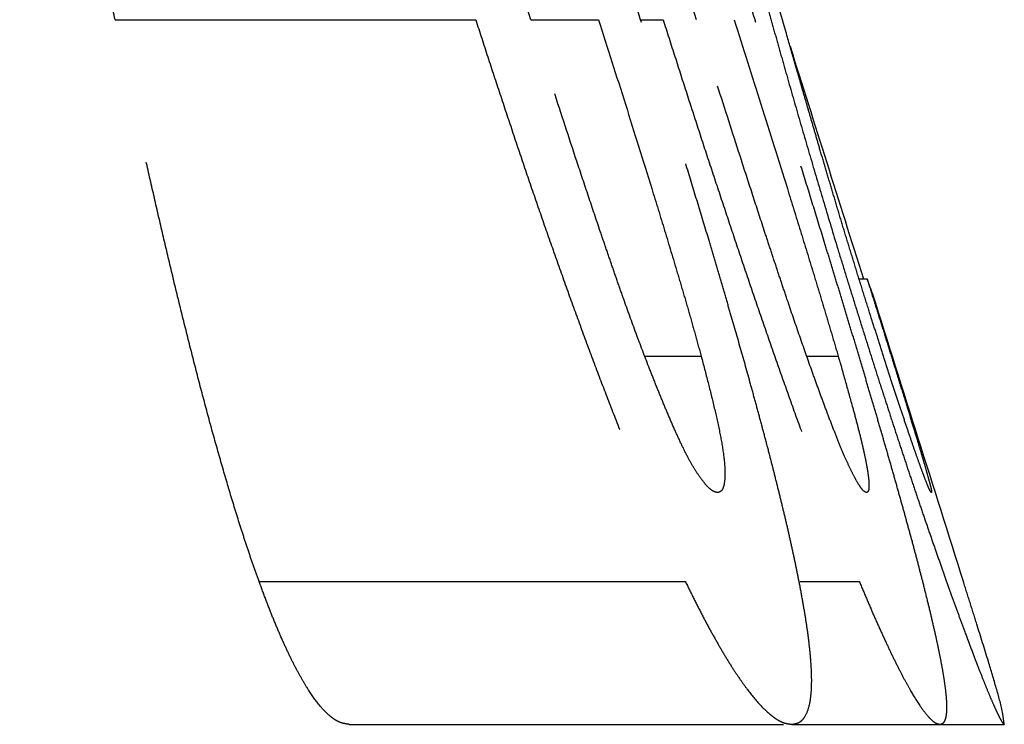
# Model space of a CAD drawing. Header units: millimetres. Extents: x 42975 to 708721, y 118172 to 172014.
# Tile 258 of 316: x 344519.79 to 344531.13, y 147673.52 to 147681.63. Entities that reach past the tile are written whole.
import ezdxf

# ---------------------------------------------------------------- set-up
doc = ezdxf.new("R2010")
doc.units = ezdxf.units.MM
doc.linetypes.add('ГТО-1 Пунктир', pattern=[7, 5, -2])
doc.layers.add('ГТО-2_Размеры_035', color=2, linetype='Continuous', lineweight=35)
doc.layers.add('ОГОС_Пунктир_025', color=151, linetype='ГТО-1 Пунктир', lineweight=25)

# ---------------------------------------------------------------- blocks, each defined once
blk = doc.blocks.new('ОГСО_Затвор_План')
at = {"layer": 'ОГОС_Пунктир_025'}
for p, q in [((-753.74, 44.609), (-749.589, 44.609)), ((-753.74, 44.609), (-749.589, 44.609)), ((-748.955, 44.609), (-748.175, 44.609)), ((-748.955, 44.609), (-748.175, 44.609)), ((-747.692, 44.609), (-747.432, 44.609)), ((-747.692, 44.609), (-747.432, 44.609)), ((-745.177, 41.629), (-745.085, 41.629)), ((-745.177, 41.629), (-745.085, 41.629)), ((-747.637, 40.738), (-746.994, 40.738)), ((-747.637, 40.738), (-746.994, 40.738)), ((-745.776, 40.738), (-745.417, 40.738)), ((-745.776, 40.738), (-745.417, 40.738)), ((-752.082, 38.145), (-747.177, 38.145)), ((-752.082, 38.145), (-747.177, 38.145)), ((-745.856, 38.145), (-745.174, 38.145)), ((-745.856, 38.145), (-745.174, 38.145)), ((-751.047, 36.5), (-745.952, 36.5)), ((-751.047, 36.5), (-745.952, 36.5)), ((-745.952, 36.5), (-744.246, 36.5)), ((-745.952, 36.5), (-744.246, 36.5)), ((-744.246, 36.5), (-743.505, 36.5)), ((-744.246, 36.5), (-743.505, 36.5))]:
    blk.add_line(p, q, dxfattribs=at)
for points, knots in [([(-747.682, 44.577), (-747.755, 44.806), (-747.901, 45.263), (-748.086, 45.833), (-748.235, 46.288), (-748.348, 46.629), (-748.461, 46.968), (-748.575, 47.307), (-748.69, 47.645), (-748.806, 47.982), (-748.922, 48.317), (-749.04, 48.648), (-749.157, 48.976), (-749.275, 49.299), (-749.395, 49.618), (-749.495, 49.88), (-749.576, 50.087), (-749.636, 50.239), (-749.696, 50.387), (-749.775, 50.578), (-749.873, 50.807), (-749.991, 51.071), (-750.107, 51.321), (-750.222, 51.555), (-750.333, 51.77), (-750.441, 51.965), (-750.546, 52.139), (-750.646, 52.292), (-750.741, 52.421), (-750.832, 52.525), (-750.917, 52.605), (-750.995, 52.662), (-751.072, 52.694), (-751.121, 52.702), (-751.145, 52.705)], [0, 0, 0, 0, 0.720382, 1.439536, 1.798502, 2.157079, 2.515139, 2.87272, 3.229817, 3.586167, 3.940861, 4.292479, 4.640895, 4.985858, 5.325978, 5.66166, 5.828022, 5.991584, 6.15119, 6.307769, 6.611127, 6.899694, 7.17517, 7.437218, 7.680612, 7.903092, 8.106214, 8.289549, 8.45035, 8.587359, 8.702836, 8.799208, 8.878171, 8.948832, 8.948832, 8.948832, 8.948832]), ([(-747.682, 44.577), (-747.755, 44.806), (-747.901, 45.263), (-748.086, 45.833), (-748.235, 46.288), (-748.348, 46.629), (-748.461, 46.968), (-748.575, 47.307), (-748.69, 47.645), (-748.806, 47.982), (-748.922, 48.317), (-749.04, 48.648), (-749.157, 48.976), (-749.275, 49.299), (-749.395, 49.618), (-749.495, 49.88), (-749.576, 50.087), (-749.636, 50.239), (-749.696, 50.387), (-749.775, 50.578), (-749.873, 50.807), (-749.991, 51.071), (-750.107, 51.321), (-750.222, 51.555), (-750.333, 51.77), (-750.441, 51.965), (-750.546, 52.139), (-750.646, 52.292), (-750.741, 52.421), (-750.832, 52.525), (-750.917, 52.605), (-750.995, 52.662), (-751.072, 52.694), (-751.121, 52.702), (-751.145, 52.705)], [0, 0, 0, 0, 0.720382, 1.439536, 1.798502, 2.157079, 2.515139, 2.87272, 3.229817, 3.586167, 3.940861, 4.292479, 4.640895, 4.985858, 5.325978, 5.66166, 5.828022, 5.991584, 6.15119, 6.307769, 6.611127, 6.899694, 7.17517, 7.437218, 7.680612, 7.903092, 8.106214, 8.289549, 8.45035, 8.587359, 8.702836, 8.799208, 8.878171, 8.948832, 8.948832, 8.948832, 8.948832]), ([(-746.364, 44.577), (-746.436, 44.804), (-746.58, 45.257), (-746.76, 45.822), (-746.904, 46.274), (-747.013, 46.612), (-747.122, 46.949), (-747.231, 47.286), (-747.34, 47.622), (-747.45, 47.957), (-747.56, 48.29), (-747.67, 48.621), (-747.779, 48.948), (-747.889, 49.271), (-747.998, 49.59), (-748.089, 49.853), (-748.161, 50.06), (-748.215, 50.213), (-748.268, 50.362), (-748.338, 50.553), (-748.422, 50.785), (-748.523, 51.051), (-748.621, 51.303), (-748.716, 51.539), (-748.806, 51.758), (-748.892, 51.955), (-748.973, 52.132), (-749.049, 52.286), (-749.119, 52.416), (-749.182, 52.521), (-749.239, 52.601), (-749.289, 52.659), (-749.336, 52.693), (-749.367, 52.702), (-749.381, 52.705)], [0, 0, 0, 0, 0.713226, 1.425255, 1.780667, 2.135698, 2.490218, 2.844257, 3.197793, 3.55064, 3.901971, 4.250295, 4.595405, 4.937126, 5.274049, 5.606422, 5.771167, 5.933129, 6.090919, 6.245529, 6.545074, 6.829567, 7.100165, 7.356455, 7.593343, 7.808374, 8.002821, 8.176056, 8.324101, 8.44569, 8.543561, 8.619185, 8.673001, 8.715655, 8.715655, 8.715655, 8.715655]), ([(-746.364, 44.577), (-746.436, 44.804), (-746.58, 45.257), (-746.76, 45.822), (-746.904, 46.274), (-747.013, 46.612), (-747.122, 46.949), (-747.231, 47.286), (-747.34, 47.622), (-747.45, 47.957), (-747.56, 48.29), (-747.67, 48.621), (-747.779, 48.948), (-747.889, 49.271), (-747.998, 49.59), (-748.089, 49.853), (-748.161, 50.06), (-748.215, 50.213), (-748.268, 50.362), (-748.338, 50.553), (-748.422, 50.785), (-748.523, 51.051), (-748.621, 51.303), (-748.716, 51.539), (-748.806, 51.758), (-748.892, 51.955), (-748.973, 52.132), (-749.049, 52.286), (-749.119, 52.416), (-749.182, 52.521), (-749.239, 52.601), (-749.289, 52.659), (-749.336, 52.693), (-749.367, 52.702), (-749.381, 52.705)], [0, 0, 0, 0, 0.713226, 1.425255, 1.780667, 2.135698, 2.490218, 2.844257, 3.197793, 3.55064, 3.901971, 4.250295, 4.595405, 4.937126, 5.274049, 5.606422, 5.771167, 5.933129, 6.090919, 6.245529, 6.545074, 6.829567, 7.100165, 7.356455, 7.593343, 7.808374, 8.002821, 8.176056, 8.324101, 8.44569, 8.543561, 8.619185, 8.673001, 8.715655, 8.715655, 8.715655, 8.715655]), ([(-753.74, 44.609), (-753.77, 44.75), (-753.829, 45.03), (-753.918, 45.451), (-754.005, 45.871), (-754.09, 46.291), (-754.174, 46.711), (-754.255, 47.13), (-754.335, 47.548), (-754.411, 47.964), (-754.483, 48.376), (-754.541, 48.717), (-754.585, 48.988), (-754.617, 49.189), (-754.647, 49.389), (-754.676, 49.587), (-754.703, 49.783), (-754.729, 49.978), (-754.753, 50.171), (-754.775, 50.361), (-754.794, 50.548), (-754.812, 50.729), (-754.826, 50.907), (-754.834, 51.023), (-754.838, 51.08)], [0, 0, 0, 0, 0.430254, 0.860046, 1.289344, 1.718042, 2.145959, 2.57325, 2.999505, 3.422361, 3.841035, 4.255535, 4.460461, 4.66372, 4.865822, 5.066367, 5.264666, 5.460937, 5.655547, 5.84749, 6.035367, 6.218373, 6.395455, 6.568365, 6.568365, 6.568365, 6.568365]), ([(-753.74, 44.609), (-753.77, 44.75), (-753.829, 45.03), (-753.918, 45.451), (-754.005, 45.871), (-754.09, 46.291), (-754.174, 46.711), (-754.255, 47.13), (-754.335, 47.548), (-754.411, 47.964), (-754.483, 48.376), (-754.541, 48.717), (-754.585, 48.988), (-754.617, 49.189), (-754.647, 49.389), (-754.676, 49.587), (-754.703, 49.783), (-754.729, 49.978), (-754.753, 50.171), (-754.775, 50.361), (-754.794, 50.548), (-754.812, 50.729), (-754.826, 50.907), (-754.834, 51.023), (-754.838, 51.08)], [0, 0, 0, 0, 0.430254, 0.860046, 1.289344, 1.718042, 2.145959, 2.57325, 2.999505, 3.422361, 3.841035, 4.255535, 4.460461, 4.66372, 4.865822, 5.066367, 5.264666, 5.460937, 5.655547, 5.84749, 6.035367, 6.218373, 6.395455, 6.568365, 6.568365, 6.568365, 6.568365]), ([(-751.339, 51.08), (-751.329, 51.022), (-751.31, 50.905), (-751.279, 50.727), (-751.245, 50.545), (-751.208, 50.36), (-751.168, 50.171), (-751.126, 49.979), (-751.082, 49.785), (-751.036, 49.588), (-750.987, 49.388), (-750.937, 49.186), (-750.885, 48.982), (-750.814, 48.709), (-750.721, 48.365), (-750.607, 47.952), (-750.489, 47.536), (-750.367, 47.118), (-750.243, 46.7), (-750.116, 46.282), (-749.987, 45.864), (-749.856, 45.446), (-749.723, 45.027), (-749.634, 44.749), (-749.589, 44.609)], [0, 0, 0, 0, 0.176718, 0.356982, 0.542191, 0.731386, 0.92432, 1.120692, 1.319879, 1.522282, 1.728301, 1.936856, 2.146928, 2.358397, 2.784634, 3.21392, 3.646356, 4.081674, 4.518116, 4.95513, 5.392862, 5.831142, 6.269877, 6.709042, 6.709042, 6.709042, 6.709042]), ([(-751.339, 51.08), (-751.329, 51.022), (-751.31, 50.905), (-751.279, 50.727), (-751.245, 50.545), (-751.208, 50.36), (-751.168, 50.171), (-751.126, 49.979), (-751.082, 49.785), (-751.036, 49.588), (-750.987, 49.388), (-750.937, 49.186), (-750.885, 48.982), (-750.814, 48.709), (-750.721, 48.365), (-750.607, 47.952), (-750.489, 47.536), (-750.367, 47.118), (-750.243, 46.7), (-750.116, 46.282), (-749.987, 45.864), (-749.856, 45.446), (-749.723, 45.027), (-749.634, 44.749), (-749.589, 44.609)], [0, 0, 0, 0, 0.176718, 0.356982, 0.542191, 0.731386, 0.92432, 1.120692, 1.319879, 1.522282, 1.728301, 1.936856, 2.146928, 2.358397, 2.784634, 3.21392, 3.646356, 4.081674, 4.518116, 4.95513, 5.392862, 5.831142, 6.269877, 6.709042, 6.709042, 6.709042, 6.709042]), ([(-749.283, 51.08), (-749.27, 51.023), (-749.244, 50.906), (-749.204, 50.728), (-749.161, 50.547), (-749.116, 50.362), (-749.069, 50.174), (-749.021, 49.984), (-748.97, 49.79), (-748.919, 49.593), (-748.865, 49.394), (-748.81, 49.193), (-748.754, 48.99), (-748.678, 48.717), (-748.58, 48.374), (-748.46, 47.96), (-748.338, 47.544), (-748.213, 47.126), (-748.086, 46.708), (-747.958, 46.288), (-747.828, 45.869), (-747.697, 45.449), (-747.565, 45.029), (-747.476, 44.749), (-747.432, 44.609)], [0, 0, 0, 0, 0.177938, 0.359373, 0.545677, 0.735894, 0.929766, 1.126997, 1.326971, 1.530052, 1.736648, 1.945729, 2.15643, 2.368613, 2.796151, 3.226624, 3.660052, 4.096566, 4.534537, 4.973057, 5.412261, 5.851986, 6.29214, 6.732696, 6.732696, 6.732696, 6.732696]), ([(-749.283, 51.08), (-749.27, 51.023), (-749.244, 50.906), (-749.204, 50.728), (-749.161, 50.547), (-749.116, 50.362), (-749.069, 50.174), (-749.021, 49.984), (-748.97, 49.79), (-748.919, 49.593), (-748.865, 49.394), (-748.81, 49.193), (-748.754, 48.99), (-748.678, 48.717), (-748.58, 48.374), (-748.46, 47.96), (-748.338, 47.544), (-748.213, 47.126), (-748.086, 46.708), (-747.958, 46.288), (-747.828, 45.869), (-747.697, 45.449), (-747.565, 45.029), (-747.476, 44.749), (-747.432, 44.609)], [0, 0, 0, 0, 0.177938, 0.359373, 0.545677, 0.735894, 0.929766, 1.126997, 1.326971, 1.530052, 1.736648, 1.945729, 2.15643, 2.368613, 2.796151, 3.226624, 3.660052, 4.096566, 4.534537, 4.973057, 5.412261, 5.851986, 6.29214, 6.732696, 6.732696, 6.732696, 6.732696]), ([(-750.29, 50.039), (-750.275, 50.035), (-750.244, 50.026), (-750.194, 49.994), (-750.143, 49.937), (-750.085, 49.859), (-750.022, 49.761), (-749.955, 49.64), (-749.886, 49.499), (-749.814, 49.341), (-749.742, 49.171), (-749.67, 48.993), (-749.597, 48.81), (-749.525, 48.623), (-749.454, 48.433), (-749.382, 48.24), (-749.311, 48.045), (-749.218, 47.78), (-749.103, 47.446), (-748.968, 47.044), (-748.833, 46.64), (-748.7, 46.235), (-748.568, 45.829), (-748.436, 45.423), (-748.305, 45.016), (-748.218, 44.745), (-748.175, 44.609)], [0, 0, 0, 0, 0.044344, 0.098651, 0.174533, 0.272692, 0.388904, 0.526096, 0.685324, 0.860214, 1.046689, 1.24024, 1.43737, 1.637522, 1.840298, 2.045759, 2.254265, 2.464823, 2.887587, 3.312152, 3.737992, 4.164603, 4.591685, 5.018859, 5.446151, 5.873548, 5.873548, 5.873548, 5.873548]), ([(-750.29, 50.039), (-750.275, 50.035), (-750.244, 50.026), (-750.194, 49.994), (-750.143, 49.937), (-750.085, 49.859), (-750.022, 49.761), (-749.955, 49.64), (-749.886, 49.499), (-749.814, 49.341), (-749.742, 49.171), (-749.67, 48.993), (-749.597, 48.81), (-749.525, 48.623), (-749.454, 48.433), (-749.382, 48.24), (-749.311, 48.045), (-749.218, 47.78), (-749.103, 47.446), (-748.968, 47.044), (-748.833, 46.64), (-748.7, 46.235), (-748.568, 45.829), (-748.436, 45.423), (-748.305, 45.016), (-748.218, 44.745), (-748.175, 44.609)], [0, 0, 0, 0, 0.044344, 0.098651, 0.174533, 0.272692, 0.388904, 0.526096, 0.685324, 0.860214, 1.046689, 1.24024, 1.43737, 1.637522, 1.840298, 2.045759, 2.254265, 2.464823, 2.887587, 3.312152, 3.737992, 4.164603, 4.591685, 5.018859, 5.446151, 5.873548, 5.873548, 5.873548, 5.873548]), ([(-748.955, 44.609), (-749.059, 44.931), (-749.264, 45.575), (-749.517, 46.382), (-749.714, 47.027), (-749.835, 47.43), (-749.929, 47.752), (-749.998, 47.991), (-750.064, 48.23), (-750.107, 48.389), (-750.128, 48.468)], [0, 0, 0, 0, 1.014642, 2.028449, 2.534442, 3.03898, 3.290222, 3.539962, 3.787586, 4.033598, 4.033598, 4.033598, 4.033598]), ([(-748.955, 44.609), (-749.059, 44.931), (-749.264, 45.575), (-749.517, 46.382), (-749.714, 47.027), (-749.835, 47.43), (-749.929, 47.752), (-749.998, 47.991), (-750.064, 48.23), (-750.107, 48.389), (-750.128, 48.468)], [0, 0, 0, 0, 1.014642, 2.028449, 2.534442, 3.03898, 3.290222, 3.539962, 3.787586, 4.033598, 4.033598, 4.033598, 4.033598]), ([(-747.048, 44.609), (-747.15, 44.932), (-747.354, 45.577), (-747.607, 46.384), (-747.805, 47.03), (-747.928, 47.432), (-748.025, 47.753), (-748.096, 47.993), (-748.165, 48.231), (-748.211, 48.389), (-748.233, 48.468)], [0, 0, 0, 0, 1.015484, 2.03013, 2.536537, 3.041493, 3.29295, 3.54292, 3.790796, 4.037073, 4.037073, 4.037073, 4.037073]), ([(-747.048, 44.609), (-747.15, 44.932), (-747.354, 45.577), (-747.607, 46.384), (-747.805, 47.03), (-747.928, 47.432), (-748.025, 47.753), (-748.096, 47.993), (-748.165, 48.231), (-748.211, 48.389), (-748.233, 48.468)], [0, 0, 0, 0, 1.015484, 2.03013, 2.536537, 3.041493, 3.29295, 3.54292, 3.790796, 4.037073, 4.037073, 4.037073, 4.037073]), ([(-745.627, 43.116), (-745.644, 43.175), (-745.678, 43.293), (-745.729, 43.467), (-745.778, 43.636), (-745.842, 43.856), (-745.92, 44.127), (-746.043, 44.552), (-746.196, 45.076), (-746.32, 45.492), (-746.381, 45.699)], [0, 0, 0, 0, 0.186707, 0.367592, 0.543273, 0.71599, 1.054606, 1.388181, 2.044346, 2.691193, 2.691193, 2.691193, 2.691193]), ([(-745.627, 43.116), (-745.644, 43.175), (-745.678, 43.293), (-745.729, 43.467), (-745.778, 43.636), (-745.842, 43.856), (-745.92, 44.127), (-746.043, 44.552), (-746.196, 45.076), (-746.32, 45.492), (-746.381, 45.699)], [0, 0, 0, 0, 0.186707, 0.367592, 0.543273, 0.71599, 1.054606, 1.388181, 2.044346, 2.691193, 2.691193, 2.691193, 2.691193]), ([(-746.262, 44.866), (-746.242, 44.791), (-746.2, 44.642), (-746.136, 44.416), (-746.071, 44.187), (-745.982, 43.872), (-745.866, 43.468), (-745.721, 42.971), (-745.569, 42.459), (-745.438, 42.023), (-745.329, 41.668), (-745.245, 41.397), (-745.16, 41.125), (-745.103, 40.944), (-745.074, 40.853)], [0, 0, 0, 0, 0.231865, 0.465788, 0.703739, 0.9466, 1.447655, 1.965583, 2.498918, 3.049339, 3.330719, 3.614638, 3.899633, 4.185226, 4.185226, 4.185226, 4.185226]), ([(-746.262, 44.866), (-746.242, 44.791), (-746.2, 44.642), (-746.136, 44.416), (-746.071, 44.187), (-745.982, 43.872), (-745.866, 43.468), (-745.721, 42.971), (-745.569, 42.459), (-745.438, 42.023), (-745.329, 41.668), (-745.245, 41.397), (-745.16, 41.125), (-745.103, 40.944), (-745.074, 40.853)], [0, 0, 0, 0, 0.231865, 0.465788, 0.703739, 0.9466, 1.447655, 1.965583, 2.498918, 3.049339, 3.330719, 3.614638, 3.899633, 4.185226, 4.185226, 4.185226, 4.185226]), ([(-752.082, 38.145), (-752.102, 38.201), (-752.143, 38.314), (-752.202, 38.486), (-752.26, 38.662), (-752.338, 38.904), (-752.432, 39.215), (-752.543, 39.597), (-752.653, 39.99), (-752.76, 40.392), (-752.865, 40.802), (-752.969, 41.217), (-753.071, 41.635), (-753.171, 42.056), (-753.269, 42.479), (-753.366, 42.903), (-753.461, 43.329), (-753.555, 43.755), (-753.648, 44.182), (-753.709, 44.467), (-753.74, 44.609)], [0, 0, 0, 0, 0.178864, 0.360597, 0.546151, 0.734732, 1.122277, 1.521196, 1.928813, 2.346187, 2.770701, 3.198505, 3.628619, 4.06112, 4.495649, 4.931282, 5.367422, 5.803991, 6.240903, 6.678138, 6.678138, 6.678138, 6.678138]), ([(-752.082, 38.145), (-752.102, 38.201), (-752.143, 38.314), (-752.202, 38.486), (-752.26, 38.662), (-752.338, 38.904), (-752.432, 39.215), (-752.543, 39.597), (-752.653, 39.99), (-752.76, 40.392), (-752.865, 40.802), (-752.969, 41.217), (-753.071, 41.635), (-753.171, 42.056), (-753.269, 42.479), (-753.366, 42.903), (-753.461, 43.329), (-753.555, 43.755), (-753.648, 44.182), (-753.709, 44.467), (-753.74, 44.609)], [0, 0, 0, 0, 0.178864, 0.360597, 0.546151, 0.734732, 1.122277, 1.521196, 1.928813, 2.346187, 2.770701, 3.198505, 3.628619, 4.06112, 4.495649, 4.931282, 5.367422, 5.803991, 6.240903, 6.678138, 6.678138, 6.678138, 6.678138]), ([(-749.589, 44.609), (-749.543, 44.467), (-749.451, 44.182), (-749.31, 43.755), (-749.169, 43.33), (-749.027, 42.905), (-748.882, 42.483), (-748.735, 42.061), (-748.587, 41.642), (-748.437, 41.224), (-748.284, 40.811), (-748.131, 40.402), (-747.975, 39.999), (-747.817, 39.604), (-747.659, 39.218), (-747.526, 38.905), (-747.418, 38.662), (-747.338, 38.486), (-747.258, 38.314), (-747.204, 38.201), (-747.177, 38.145)], [0, 0, 0, 0, 0.449527, 0.898513, 1.346923, 1.794618, 2.241433, 2.687522, 3.13291, 3.576851, 4.017752, 4.454845, 4.887477, 5.313828, 5.732162, 6.137822, 6.334895, 6.528627, 6.718164, 6.904564, 6.904564, 6.904564, 6.904564]), ([(-749.589, 44.609), (-749.543, 44.467), (-749.451, 44.182), (-749.31, 43.755), (-749.169, 43.33), (-749.027, 42.905), (-748.882, 42.483), (-748.735, 42.061), (-748.587, 41.642), (-748.437, 41.224), (-748.284, 40.811), (-748.131, 40.402), (-747.975, 39.999), (-747.817, 39.604), (-747.659, 39.218), (-747.526, 38.905), (-747.418, 38.662), (-747.338, 38.486), (-747.258, 38.314), (-747.204, 38.201), (-747.177, 38.145)], [0, 0, 0, 0, 0.449527, 0.898513, 1.346923, 1.794618, 2.241433, 2.687522, 3.13291, 3.576851, 4.017752, 4.454845, 4.887477, 5.313828, 5.732162, 6.137822, 6.334895, 6.528627, 6.718164, 6.904564, 6.904564, 6.904564, 6.904564]), ([(-746.806, 39.167), (-746.82, 39.171), (-746.853, 39.179), (-746.902, 39.215), (-746.955, 39.273), (-747.014, 39.351), (-747.079, 39.452), (-747.148, 39.573), (-747.219, 39.716), (-747.292, 39.875), (-747.366, 40.045), (-747.441, 40.223), (-747.515, 40.406), (-747.614, 40.656), (-747.736, 40.977), (-747.854, 41.304), (-747.948, 41.569), (-748.017, 41.769), (-748.086, 41.97), (-748.178, 42.239), (-748.291, 42.576), (-748.471, 43.117), (-748.693, 43.795), (-748.868, 44.338), (-748.955, 44.609)], [0, 0, 0, 0, 0.044045, 0.100471, 0.178917, 0.277983, 0.396363, 0.536467, 0.697478, 0.873908, 1.061435, 1.255074, 1.452026, 1.652303, 2.062868, 2.482586, 2.694018, 2.906129, 3.118595, 3.331318, 3.757937, 4.185557, 5.041392, 5.89763, 5.89763, 5.89763, 5.89763]), ([(-746.806, 39.167), (-746.82, 39.171), (-746.853, 39.179), (-746.902, 39.215), (-746.955, 39.273), (-747.014, 39.351), (-747.079, 39.452), (-747.148, 39.573), (-747.219, 39.716), (-747.292, 39.875), (-747.366, 40.045), (-747.441, 40.223), (-747.515, 40.406), (-747.614, 40.656), (-747.736, 40.977), (-747.854, 41.304), (-747.948, 41.569), (-748.017, 41.769), (-748.086, 41.97), (-748.178, 42.239), (-748.291, 42.576), (-748.471, 43.117), (-748.693, 43.795), (-748.868, 44.338), (-748.955, 44.609)], [0, 0, 0, 0, 0.044045, 0.100471, 0.178917, 0.277983, 0.396363, 0.536467, 0.697478, 0.873908, 1.061435, 1.255074, 1.452026, 1.652303, 2.062868, 2.482586, 2.694018, 2.906129, 3.118595, 3.331318, 3.757937, 4.185557, 5.041392, 5.89763, 5.89763, 5.89763, 5.89763]), ([(-748.175, 44.609), (-748.072, 44.286), (-747.866, 43.639), (-747.613, 42.83), (-747.414, 42.183), (-747.293, 41.779), (-747.197, 41.456), (-747.127, 41.216), (-747.06, 40.976), (-747.016, 40.817), (-746.994, 40.738)], [0, 0, 0, 0, 1.018202, 2.035572, 2.54333, 3.049637, 3.301802, 3.552501, 3.801067, 4.047975, 4.047975, 4.047975, 4.047975]), ([(-748.175, 44.609), (-748.072, 44.286), (-747.866, 43.639), (-747.613, 42.83), (-747.414, 42.183), (-747.293, 41.779), (-747.197, 41.456), (-747.127, 41.216), (-747.06, 40.976), (-747.016, 40.817), (-746.994, 40.738)], [0, 0, 0, 0, 1.018202, 2.035572, 2.54333, 3.049637, 3.301802, 3.552501, 3.801067, 4.047975, 4.047975, 4.047975, 4.047975]), ([(-745.863, 38.125), (-745.875, 38.183), (-745.898, 38.3), (-745.936, 38.477), (-745.976, 38.658), (-746.018, 38.842), (-746.063, 39.03), (-746.11, 39.22), (-746.158, 39.413), (-746.208, 39.609), (-746.26, 39.807), (-746.314, 40.008), (-746.369, 40.211), (-746.444, 40.483), (-746.54, 40.825), (-746.639, 41.168), (-746.719, 41.444), (-746.779, 41.651), (-746.841, 41.859), (-746.924, 42.138), (-747.03, 42.486), (-747.157, 42.904), (-747.286, 43.322), (-747.417, 43.74), (-747.549, 44.159), (-747.637, 44.438), (-747.682, 44.577)], [0, 0, 0, 0, 0.177046, 0.357575, 0.542947, 0.732218, 0.925189, 1.121465, 1.320218, 1.522003, 1.727563, 1.935874, 2.145861, 2.357047, 2.782839, 3.212112, 3.427462, 3.6436, 3.860758, 4.078665, 4.515229, 4.95232, 5.390083, 5.828359, 6.267048, 6.706133, 6.706133, 6.706133, 6.706133]), ([(-745.863, 38.125), (-745.875, 38.183), (-745.898, 38.3), (-745.936, 38.477), (-745.976, 38.658), (-746.018, 38.842), (-746.063, 39.03), (-746.11, 39.22), (-746.158, 39.413), (-746.208, 39.609), (-746.26, 39.807), (-746.314, 40.008), (-746.369, 40.211), (-746.444, 40.483), (-746.54, 40.825), (-746.639, 41.168), (-746.719, 41.444), (-746.779, 41.651), (-746.841, 41.859), (-746.924, 42.138), (-747.03, 42.486), (-747.157, 42.904), (-747.286, 43.322), (-747.417, 43.74), (-747.549, 44.159), (-747.637, 44.438), (-747.682, 44.577)], [0, 0, 0, 0, 0.177046, 0.357575, 0.542947, 0.732218, 0.925189, 1.121465, 1.320218, 1.522003, 1.727563, 1.935874, 2.145861, 2.357047, 2.782839, 3.212112, 3.427462, 3.6436, 3.860758, 4.078665, 4.515229, 4.95232, 5.390083, 5.828359, 6.267048, 6.706133, 6.706133, 6.706133, 6.706133]), ([(-747.432, 44.609), (-747.387, 44.468), (-747.296, 44.184), (-747.16, 43.76), (-747.023, 43.336), (-746.885, 42.914), (-746.745, 42.493), (-746.605, 42.072), (-746.464, 41.653), (-746.322, 41.237), (-746.179, 40.823), (-746.035, 40.414), (-745.891, 40.01), (-745.746, 39.614), (-745.602, 39.226), (-745.482, 38.911), (-745.386, 38.667), (-745.315, 38.489), (-745.245, 38.315), (-745.198, 38.201), (-745.174, 38.145)], [0, 0, 0, 0, 0.446342, 0.892159, 1.337414, 1.781971, 2.225651, 2.668603, 3.110848, 3.551634, 3.98936, 4.423264, 4.852699, 5.275716, 5.690509, 6.092292, 6.287204, 6.478621, 6.665645, 6.849342, 6.849342, 6.849342, 6.849342]), ([(-747.432, 44.609), (-747.387, 44.468), (-747.296, 44.184), (-747.16, 43.76), (-747.023, 43.336), (-746.885, 42.914), (-746.745, 42.493), (-746.605, 42.072), (-746.464, 41.653), (-746.322, 41.237), (-746.179, 40.823), (-746.035, 40.414), (-745.891, 40.01), (-745.746, 39.614), (-745.602, 39.226), (-745.482, 38.911), (-745.386, 38.667), (-745.315, 38.489), (-745.245, 38.315), (-745.198, 38.201), (-745.174, 38.145)], [0, 0, 0, 0, 0.446342, 0.892159, 1.337414, 1.781971, 2.225651, 2.668603, 3.110848, 3.551634, 3.98936, 4.423264, 4.852699, 5.275716, 5.690509, 6.092292, 6.287204, 6.478621, 6.665645, 6.849342, 6.849342, 6.849342, 6.849342]), ([(-745.091, 39.167), (-745.1, 39.171), (-745.122, 39.181), (-745.153, 39.218), (-745.191, 39.275), (-745.235, 39.355), (-745.286, 39.457), (-745.343, 39.581), (-745.403, 39.725), (-745.467, 39.886), (-745.533, 40.058), (-745.599, 40.237), (-745.666, 40.42), (-745.757, 40.672), (-745.87, 40.994), (-745.981, 41.32), (-746.07, 41.585), (-746.136, 41.784), (-746.202, 41.984), (-746.291, 42.252), (-746.4, 42.588), (-746.574, 43.126), (-746.79, 43.8), (-746.962, 44.339), (-747.048, 44.609)], [0, 0, 0, 0, 0.028814, 0.072948, 0.14213, 0.234015, 0.34708, 0.483607, 0.642149, 0.816707, 1.002545, 1.194404, 1.389739, 1.588573, 1.996528, 2.413273, 2.623019, 2.83346, 3.044249, 3.255309, 3.678657, 4.103013, 4.95229, 5.801975, 5.801975, 5.801975, 5.801975]), ([(-745.091, 39.167), (-745.1, 39.171), (-745.122, 39.181), (-745.153, 39.218), (-745.191, 39.275), (-745.235, 39.355), (-745.286, 39.457), (-745.343, 39.581), (-745.403, 39.725), (-745.467, 39.886), (-745.533, 40.058), (-745.599, 40.237), (-745.666, 40.42), (-745.757, 40.672), (-745.87, 40.994), (-745.981, 41.32), (-746.07, 41.585), (-746.136, 41.784), (-746.202, 41.984), (-746.291, 42.252), (-746.4, 42.588), (-746.574, 43.126), (-746.79, 43.8), (-746.962, 44.339), (-747.048, 44.609)], [0, 0, 0, 0, 0.028814, 0.072948, 0.14213, 0.234015, 0.34708, 0.483607, 0.642149, 0.816707, 1.002545, 1.194404, 1.389739, 1.588573, 1.996528, 2.413273, 2.623019, 2.83346, 3.044249, 3.255309, 3.678657, 4.103013, 4.95229, 5.801975, 5.801975, 5.801975, 5.801975]), ([(-746.613, 44.609), (-746.51, 44.285), (-746.306, 43.638), (-746.052, 42.828), (-745.852, 42.18), (-745.728, 41.776), (-745.63, 41.454), (-745.558, 41.214), (-745.487, 40.975), (-745.44, 40.817), (-745.417, 40.738)], [0, 0, 0, 0, 1.019225, 2.037615, 2.54588, 3.052696, 3.30512, 3.556094, 3.804955, 4.052173, 4.052173, 4.052173, 4.052173]), ([(-746.613, 44.609), (-746.51, 44.285), (-746.306, 43.638), (-746.052, 42.828), (-745.852, 42.18), (-745.728, 41.776), (-745.63, 41.454), (-745.558, 41.214), (-745.487, 40.975), (-745.44, 40.817), (-745.417, 40.738)], [0, 0, 0, 0, 1.019225, 2.037615, 2.54588, 3.052696, 3.30512, 3.556094, 3.804955, 4.052173, 4.052173, 4.052173, 4.052173]), ([(-744.439, 38.125), (-744.454, 38.183), (-744.484, 38.3), (-744.53, 38.477), (-744.579, 38.657), (-744.629, 38.841), (-744.681, 39.027), (-744.734, 39.217), (-744.788, 39.408), (-744.844, 39.603), (-744.901, 39.8), (-744.959, 39.999), (-745.018, 40.2), (-745.078, 40.403), (-745.139, 40.607), (-745.2, 40.813), (-745.262, 41.019), (-745.325, 41.226), (-745.387, 41.433), (-745.451, 41.641), (-745.514, 41.849), (-745.6, 42.128), (-745.707, 42.477), (-745.837, 42.897), (-745.968, 43.317), (-746.1, 43.737), (-746.232, 44.157), (-746.32, 44.437), (-746.364, 44.577)], [0, 0, 0, 0, 0.179116, 0.361489, 0.548371, 0.738861, 0.932757, 1.129692, 1.328893, 1.530832, 1.736202, 1.944101, 2.15361, 2.364861, 2.57817, 2.793078, 3.008828, 3.225002, 3.44145, 3.65851, 3.876362, 4.094857, 4.53314, 4.972415, 5.412215, 5.852411, 6.292924, 6.733739, 6.733739, 6.733739, 6.733739]), ([(-744.439, 38.125), (-744.454, 38.183), (-744.484, 38.3), (-744.53, 38.477), (-744.579, 38.657), (-744.629, 38.841), (-744.681, 39.027), (-744.734, 39.217), (-744.788, 39.408), (-744.844, 39.603), (-744.901, 39.8), (-744.959, 39.999), (-745.018, 40.2), (-745.078, 40.403), (-745.139, 40.607), (-745.2, 40.813), (-745.262, 41.019), (-745.325, 41.226), (-745.387, 41.433), (-745.451, 41.641), (-745.514, 41.849), (-745.6, 42.128), (-745.707, 42.477), (-745.837, 42.897), (-745.968, 43.317), (-746.1, 43.737), (-746.232, 44.157), (-746.32, 44.437), (-746.364, 44.577)], [0, 0, 0, 0, 0.179116, 0.361489, 0.548371, 0.738861, 0.932757, 1.129692, 1.328893, 1.530832, 1.736202, 1.944101, 2.15361, 2.364861, 2.57817, 2.793078, 3.008828, 3.225002, 3.44145, 3.65851, 3.876362, 4.094857, 4.53314, 4.972415, 5.412215, 5.852411, 6.292924, 6.733739, 6.733739, 6.733739, 6.733739]), ([(-745.064, 41.266), (-745.09, 41.348), (-745.141, 41.51), (-745.216, 41.753), (-745.29, 41.993), (-745.362, 42.228), (-745.431, 42.459), (-745.498, 42.683), (-745.563, 42.901), (-745.606, 43.045), (-745.627, 43.116)], [0, 0, 0, 0, 0.2562, 0.51094, 0.762247, 1.008662, 1.249811, 1.484022, 1.710548, 1.933063, 1.933063, 1.933063, 1.933063]), ([(-745.064, 41.266), (-745.09, 41.348), (-745.141, 41.51), (-745.216, 41.753), (-745.29, 41.993), (-745.362, 42.228), (-745.431, 42.459), (-745.498, 42.683), (-745.563, 42.901), (-745.606, 43.045), (-745.627, 43.116)], [0, 0, 0, 0, 0.2562, 0.51094, 0.762247, 1.008662, 1.249811, 1.484022, 1.710548, 1.933063, 1.933063, 1.933063, 1.933063]), ([(-745.085, 41.629), (-745.062, 41.556), (-745.016, 41.41), (-744.948, 41.192), (-744.88, 40.975), (-744.813, 40.76), (-744.747, 40.549), (-744.683, 40.342), (-744.621, 40.142), (-744.562, 39.951), (-744.508, 39.773), (-744.464, 39.628), (-744.431, 39.515), (-744.406, 39.43), (-744.386, 39.357), (-744.369, 39.297), (-744.357, 39.249), (-744.348, 39.214), (-744.344, 39.191), (-744.343, 39.176), (-744.344, 39.17), (-744.345, 39.167)], [0, 0, 0, 0, 0.229444, 0.457923, 0.685051, 0.910912, 1.133606, 1.350376, 1.560479, 1.762317, 1.950056, 2.117529, 2.216669, 2.304859, 2.380811, 2.443758, 2.49344, 2.529342, 2.551652, 2.564235, 2.572111, 2.572111, 2.572111, 2.572111]), ([(-745.085, 41.629), (-745.062, 41.556), (-745.016, 41.41), (-744.948, 41.192), (-744.88, 40.975), (-744.813, 40.76), (-744.747, 40.549), (-744.683, 40.342), (-744.621, 40.142), (-744.562, 39.951), (-744.508, 39.773), (-744.464, 39.628), (-744.431, 39.515), (-744.406, 39.43), (-744.386, 39.357), (-744.369, 39.297), (-744.357, 39.249), (-744.348, 39.214), (-744.344, 39.191), (-744.343, 39.176), (-744.344, 39.17), (-744.345, 39.167)], [0, 0, 0, 0, 0.229444, 0.457923, 0.685051, 0.910912, 1.133606, 1.350376, 1.560479, 1.762317, 1.950056, 2.117529, 2.216669, 2.304859, 2.380811, 2.443758, 2.49344, 2.529342, 2.551652, 2.564235, 2.572111, 2.572111, 2.572111, 2.572111]), ([(-744.345, 39.167), (-744.348, 39.171), (-744.356, 39.181), (-744.369, 39.206), (-744.387, 39.249), (-744.413, 39.314), (-744.446, 39.401), (-744.485, 39.509), (-744.531, 39.637), (-744.581, 39.783), (-744.635, 39.943), (-744.693, 40.116), (-744.753, 40.296), (-744.814, 40.484), (-744.876, 40.676), (-744.939, 40.872), (-745.001, 41.069), (-745.043, 41.2), (-745.064, 41.266)], [0, 0, 0, 0, 0.01451, 0.039601, 0.08466, 0.153976, 0.247909, 0.363876, 0.500794, 0.655603, 0.825867, 1.008941, 1.200194, 1.397543, 1.600332, 1.806334, 2.013326, 2.220836, 2.220836, 2.220836, 2.220836]), ([(-744.345, 39.167), (-744.348, 39.171), (-744.356, 39.181), (-744.369, 39.206), (-744.387, 39.249), (-744.413, 39.314), (-744.446, 39.401), (-744.485, 39.509), (-744.531, 39.637), (-744.581, 39.783), (-744.635, 39.943), (-744.693, 40.116), (-744.753, 40.296), (-744.814, 40.484), (-744.876, 40.676), (-744.939, 40.872), (-745.001, 41.069), (-745.043, 41.2), (-745.064, 41.266)], [0, 0, 0, 0, 0.01451, 0.039601, 0.08466, 0.153976, 0.247909, 0.363876, 0.500794, 0.655603, 0.825867, 1.008941, 1.200194, 1.397543, 1.600332, 1.806334, 2.013326, 2.220836, 2.220836, 2.220836, 2.220836]), ([(-745.074, 40.853), (-745.05, 40.777), (-745.003, 40.627), (-744.931, 40.402), (-744.859, 40.18), (-744.788, 39.96), (-744.716, 39.742), (-744.645, 39.526), (-744.574, 39.313), (-744.503, 39.103), (-744.433, 38.897), (-744.365, 38.699), (-744.298, 38.507), (-744.233, 38.323), (-744.17, 38.144), (-744.109, 37.972), (-744.049, 37.808), (-743.986, 37.636), (-743.92, 37.459), (-743.854, 37.282), (-743.792, 37.123), (-743.737, 36.983), (-743.688, 36.863), (-743.645, 36.761), (-743.608, 36.678), (-743.577, 36.613), (-743.554, 36.565), (-743.536, 36.534), (-743.524, 36.516), (-743.514, 36.506), (-743.508, 36.502), (-743.505, 36.5)], [0, 0, 0, 0, 0.237601, 0.473695, 0.707179, 0.938481, 1.168122, 1.395538, 1.620181, 1.842353, 2.060417, 2.270881, 2.473026, 2.668654, 2.858259, 3.040719, 3.215836, 3.383112, 3.591316, 3.780952, 3.951101, 4.101649, 4.232256, 4.341664, 4.431495, 4.504238, 4.559963, 4.590347, 4.611114, 4.624128, 4.633376, 4.633376, 4.633376, 4.633376]), ([(-745.074, 40.853), (-745.05, 40.777), (-745.003, 40.627), (-744.931, 40.402), (-744.859, 40.18), (-744.788, 39.96), (-744.716, 39.742), (-744.645, 39.526), (-744.574, 39.313), (-744.503, 39.103), (-744.433, 38.897), (-744.365, 38.699), (-744.298, 38.507), (-744.233, 38.323), (-744.17, 38.144), (-744.109, 37.972), (-744.049, 37.808), (-743.986, 37.636), (-743.92, 37.459), (-743.854, 37.282), (-743.792, 37.123), (-743.737, 36.983), (-743.688, 36.863), (-743.645, 36.761), (-743.608, 36.678), (-743.577, 36.613), (-743.554, 36.565), (-743.536, 36.534), (-743.524, 36.516), (-743.514, 36.506), (-743.508, 36.502), (-743.505, 36.5)], [0, 0, 0, 0, 0.237601, 0.473695, 0.707179, 0.938481, 1.168122, 1.395538, 1.620181, 1.842353, 2.060417, 2.270881, 2.473026, 2.668654, 2.858259, 3.040719, 3.215836, 3.383112, 3.591316, 3.780952, 3.951101, 4.101649, 4.232256, 4.341664, 4.431495, 4.504238, 4.559963, 4.590347, 4.611114, 4.624128, 4.633376, 4.633376, 4.633376, 4.633376]), ([(-746.994, 40.738), (-746.968, 40.637), (-746.915, 40.438), (-746.843, 40.147), (-746.782, 39.875), (-746.738, 39.634), (-746.718, 39.439), (-746.72, 39.308), (-746.737, 39.233), (-746.752, 39.195), (-746.778, 39.174), (-746.797, 39.169), (-746.806, 39.167)], [0, 0, 0, 0, 0.312409, 0.616207, 0.900335, 1.149594, 1.347703, 1.488941, 1.539928, 1.578705, 1.608335, 1.636328, 1.636328, 1.636328, 1.636328]), ([(-746.994, 40.738), (-746.968, 40.637), (-746.915, 40.438), (-746.843, 40.147), (-746.782, 39.875), (-746.738, 39.634), (-746.718, 39.439), (-746.72, 39.308), (-746.737, 39.233), (-746.752, 39.195), (-746.778, 39.174), (-746.797, 39.169), (-746.806, 39.167)], [0, 0, 0, 0, 0.312409, 0.616207, 0.900335, 1.149594, 1.347703, 1.488941, 1.539928, 1.578705, 1.608335, 1.636328, 1.636328, 1.636328, 1.636328]), ([(-745.417, 40.738), (-745.388, 40.637), (-745.332, 40.439), (-745.259, 40.178), (-745.2, 39.959), (-745.156, 39.786), (-745.122, 39.639), (-745.097, 39.52), (-745.08, 39.428), (-745.069, 39.35), (-745.063, 39.285), (-745.062, 39.235), (-745.064, 39.199), (-745.074, 39.176), (-745.086, 39.17), (-745.091, 39.167)], [0, 0, 0, 0, 0.313565, 0.618631, 0.812379, 0.992997, 1.156134, 1.264324, 1.358235, 1.436871, 1.501045, 1.551408, 1.58709, 1.60864, 1.624981, 1.624981, 1.624981, 1.624981]), ([(-745.417, 40.738), (-745.388, 40.637), (-745.332, 40.439), (-745.259, 40.178), (-745.2, 39.959), (-745.156, 39.786), (-745.122, 39.639), (-745.097, 39.52), (-745.08, 39.428), (-745.069, 39.35), (-745.063, 39.285), (-745.062, 39.235), (-745.064, 39.199), (-745.074, 39.176), (-745.086, 39.17), (-745.091, 39.167)], [0, 0, 0, 0, 0.313565, 0.618631, 0.812379, 0.992997, 1.156134, 1.264324, 1.358235, 1.436871, 1.501045, 1.551408, 1.58709, 1.60864, 1.624981, 1.624981, 1.624981, 1.624981]), ([(-751.047, 36.5), (-751.064, 36.502), (-751.098, 36.507), (-751.152, 36.521), (-751.206, 36.55), (-751.287, 36.609), (-751.394, 36.721), (-751.494, 36.862), (-751.58, 37.002), (-751.649, 37.127), (-751.72, 37.266), (-751.791, 37.419), (-751.864, 37.583), (-751.937, 37.761), (-752.01, 37.95), (-752.058, 38.079), (-752.082, 38.145)], [0, 0, 0, 0, 0.050771, 0.104424, 0.164949, 0.234572, 0.404363, 0.624432, 0.754654, 0.897282, 1.053297, 1.221705, 1.401498, 1.593672, 1.797653, 2.007898, 2.007898, 2.007898, 2.007898]), ([(-751.047, 36.5), (-751.064, 36.502), (-751.098, 36.507), (-751.152, 36.521), (-751.206, 36.55), (-751.287, 36.609), (-751.394, 36.721), (-751.494, 36.862), (-751.58, 37.002), (-751.649, 37.127), (-751.72, 37.266), (-751.791, 37.419), (-751.864, 37.583), (-751.937, 37.761), (-752.01, 37.95), (-752.058, 38.079), (-752.082, 38.145)], [0, 0, 0, 0, 0.050771, 0.104424, 0.164949, 0.234572, 0.404363, 0.624432, 0.754654, 0.897282, 1.053297, 1.221705, 1.401498, 1.593672, 1.797653, 2.007898, 2.007898, 2.007898, 2.007898]), ([(-747.177, 38.145), (-747.145, 38.08), (-747.083, 37.954), (-746.99, 37.77), (-746.897, 37.596), (-746.806, 37.434), (-746.718, 37.283), (-746.631, 37.143), (-746.547, 37.017), (-746.444, 36.874), (-746.326, 36.73), (-746.206, 36.615), (-746.118, 36.553), (-746.06, 36.522), (-746.004, 36.507), (-745.969, 36.503), (-745.952, 36.5)], [0, 0, 0, 0, 0.215028, 0.423388, 0.619905, 0.805148, 0.980569, 1.14502, 1.297242, 1.436387, 1.672271, 1.8563, 1.931656, 1.996344, 2.051895, 2.103214, 2.103214, 2.103214, 2.103214]), ([(-747.177, 38.145), (-747.145, 38.08), (-747.083, 37.954), (-746.99, 37.77), (-746.897, 37.596), (-746.806, 37.434), (-746.718, 37.283), (-746.631, 37.143), (-746.547, 37.017), (-746.444, 36.874), (-746.326, 36.73), (-746.206, 36.615), (-746.118, 36.553), (-746.06, 36.522), (-746.004, 36.507), (-745.969, 36.503), (-745.952, 36.5)], [0, 0, 0, 0, 0.215028, 0.423388, 0.619905, 0.805148, 0.980569, 1.14502, 1.297242, 1.436387, 1.672271, 1.8563, 1.931656, 1.996344, 2.051895, 2.103214, 2.103214, 2.103214, 2.103214]), ([(-745.952, 36.5), (-745.937, 36.502), (-745.909, 36.507), (-745.866, 36.52), (-745.829, 36.548), (-745.784, 36.608), (-745.743, 36.72), (-745.726, 36.857), (-745.721, 36.993), (-745.724, 37.117), (-745.733, 37.255), (-745.748, 37.406), (-745.768, 37.569), (-745.795, 37.745), (-745.827, 37.932), (-745.851, 38.06), (-745.863, 38.125)], [0, 0, 0, 0, 0.04393, 0.086994, 0.131902, 0.182747, 0.309754, 0.484808, 0.594244, 0.718463, 0.856966, 1.00854, 1.172595, 1.350334, 1.542112, 1.741612, 1.741612, 1.741612, 1.741612]), ([(-745.952, 36.5), (-745.937, 36.502), (-745.909, 36.507), (-745.866, 36.52), (-745.829, 36.548), (-745.784, 36.608), (-745.743, 36.72), (-745.726, 36.857), (-745.721, 36.993), (-745.724, 37.117), (-745.733, 37.255), (-745.748, 37.406), (-745.768, 37.569), (-745.795, 37.745), (-745.827, 37.932), (-745.851, 38.06), (-745.863, 38.125)], [0, 0, 0, 0, 0.04393, 0.086994, 0.131902, 0.182747, 0.309754, 0.484808, 0.594244, 0.718463, 0.856966, 1.00854, 1.172595, 1.350334, 1.542112, 1.741612, 1.741612, 1.741612, 1.741612]), ([(-745.174, 38.145), (-745.147, 38.08), (-745.094, 37.954), (-745.015, 37.769), (-744.937, 37.595), (-744.862, 37.432), (-744.79, 37.28), (-744.72, 37.14), (-744.654, 37.013), (-744.577, 36.873), (-744.491, 36.732), (-744.407, 36.617), (-744.347, 36.554), (-744.311, 36.523), (-744.277, 36.507), (-744.256, 36.503), (-744.246, 36.5)], [0, 0, 0, 0, 0.209337, 0.411947, 0.602532, 0.781563, 0.950398, 1.107665, 1.250433, 1.377878, 1.588901, 1.74505, 1.804205, 1.850422, 1.885539, 1.915682, 1.915682, 1.915682, 1.915682]), ([(-745.174, 38.145), (-745.147, 38.08), (-745.094, 37.954), (-745.015, 37.769), (-744.937, 37.595), (-744.862, 37.432), (-744.79, 37.28), (-744.72, 37.14), (-744.654, 37.013), (-744.577, 36.873), (-744.491, 36.732), (-744.407, 36.617), (-744.347, 36.554), (-744.311, 36.523), (-744.277, 36.507), (-744.256, 36.503), (-744.246, 36.5)], [0, 0, 0, 0, 0.209337, 0.411947, 0.602532, 0.781563, 0.950398, 1.107665, 1.250433, 1.377878, 1.588901, 1.74505, 1.804205, 1.850422, 1.885539, 1.915682, 1.915682, 1.915682, 1.915682]), ([(-744.246, 36.5), (-744.238, 36.502), (-744.222, 36.507), (-744.199, 36.522), (-744.183, 36.552), (-744.173, 36.593), (-744.166, 36.647), (-744.165, 36.713), (-744.169, 36.793), (-744.178, 36.888), (-744.193, 36.998), (-744.213, 37.122), (-744.239, 37.26), (-744.27, 37.41), (-744.305, 37.573), (-744.346, 37.748), (-744.391, 37.933), (-744.423, 38.061), (-744.439, 38.125)], [0, 0, 0, 0, 0.024431, 0.049521, 0.081025, 0.123183, 0.176287, 0.241781, 0.322107, 0.417723, 0.528449, 0.654441, 0.794964, 0.948562, 1.114534, 1.293972, 1.48705, 1.687573, 1.687573, 1.687573, 1.687573]), ([(-744.246, 36.5), (-744.238, 36.502), (-744.222, 36.507), (-744.199, 36.522), (-744.183, 36.552), (-744.173, 36.593), (-744.166, 36.647), (-744.165, 36.713), (-744.169, 36.793), (-744.178, 36.888), (-744.193, 36.998), (-744.213, 37.122), (-744.239, 37.26), (-744.27, 37.41), (-744.305, 37.573), (-744.346, 37.748), (-744.391, 37.933), (-744.423, 38.061), (-744.439, 38.125)], [0, 0, 0, 0, 0.024431, 0.049521, 0.081025, 0.123183, 0.176287, 0.241781, 0.322107, 0.417723, 0.528449, 0.654441, 0.794964, 0.948562, 1.114534, 1.293972, 1.48705, 1.687573, 1.687573, 1.687573, 1.687573]), ([(-743.505, 36.5), (-743.512, 36.547), (-743.531, 36.688), (-743.6, 36.928), (-743.7, 37.265), (-743.801, 37.588), (-743.896, 37.891), (-743.947, 38.05), (-743.973, 38.132)], [0, 0, 0, 0, 0.140501, 0.427924, 0.745326, 1.198191, 1.441077, 1.698822, 1.698822, 1.698822, 1.698822]), ([(-743.505, 36.5), (-743.512, 36.547), (-743.531, 36.688), (-743.6, 36.928), (-743.7, 37.265), (-743.801, 37.588), (-743.896, 37.891), (-743.947, 38.05), (-743.973, 38.132)], [0, 0, 0, 0, 0.140501, 0.427924, 0.745326, 1.198191, 1.441077, 1.698822, 1.698822, 1.698822, 1.698822])]:
    blk.add_open_spline(points, degree=3, knots=knots, dxfattribs=at)
for points in [[(-745.971, 44.303), (-745.83, 43.858), (-745.549, 42.966), (-745.268, 42.074), (-745.127, 41.629)], [(-745.971, 44.303), (-745.83, 43.858), (-745.549, 42.966), (-745.268, 42.074), (-745.127, 41.629)], [(-745.018, 41.448), (-745.029, 41.478), (-745.051, 41.538), (-745.074, 41.598), (-745.085, 41.629)], [(-745.018, 41.448), (-745.029, 41.478), (-745.051, 41.538), (-745.074, 41.598), (-745.085, 41.629)], [(-743.972, 38.132), (-744.146, 38.685), (-744.495, 39.79), (-744.843, 40.895), (-745.018, 41.448)], [(-743.972, 38.132), (-744.146, 38.685), (-744.495, 39.79), (-744.843, 40.895), (-745.018, 41.448)]]:
    blk.add_open_spline(points, degree=3, dxfattribs=at)
blk = doc.blocks.new('A$C1AA538EC')
at = {"layer": 'ГТО-2_Размеры_035', "rotation": 0.0001303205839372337}
blk.add_blockref('ОГСО_Затвор_План', (0, -11100.085), dxfattribs=at)

msp = doc.modelspace()

# ---------------------------------------------------------------- block references
at = {"layer": 'ГТО-2_Размеры_035'}
msp.add_blockref('A$C1AA538EC', (345274.631, 158737.105), dxfattribs=at)

doc.saveas('drawing.dxf')
